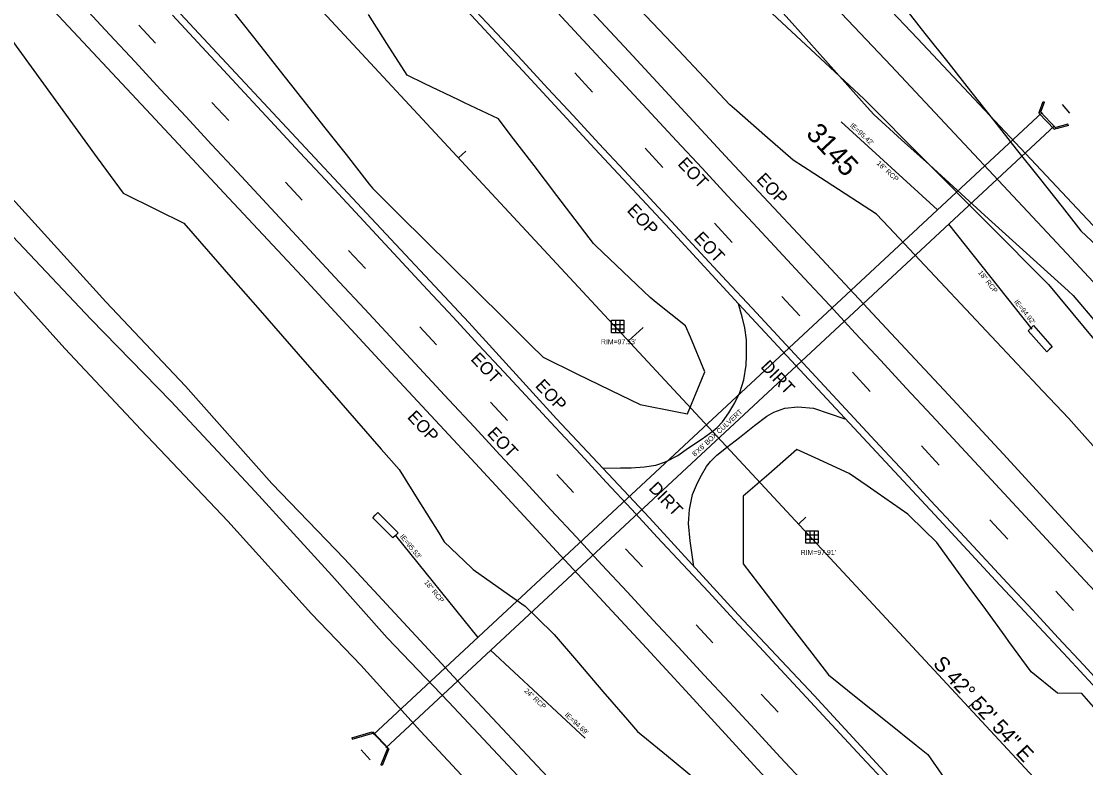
# Model space of a CAD drawing. Extents: x 2132221 to 2141942, y 535736 to 547298.
# Drawn here: x 2133821.8 to 2134247.7, y 545074.9 to 545373.6 of the extents above; entities that cross this region are included whole.
import ezdxf

# ---------------------------------------------------------------- set-up
doc = ezdxf.new("R2010")
doc.units = 0
for name, color, linetype in [('RD_EX_Conc', 7, 'Continuous'), ('RD_EX_DR_Inlet', 7, 'Continuous'), ('RD_EX_DR_Inlet_txCode', 7, 'Continuous'), ('RD_EX_DR_Pipe', 7, 'Continuous'), ('RD_EX_DR_Pipe_txCode', 7, 'Continuous'), ('RD_EX_Driveway', 7, 'Continuous'), ('RD_EX_Driveway_txCode', 7, 'Continuous'), ('RD_EX_Fence_Other', 7, 'Continuous'), ('RD_EX_Misc', 7, 'Continuous'), ('RD_EX_Misc_txCode', 7, 'Continuous'), ('RD_EX_Road', 7, 'Continuous'), ('RD_EX_Road_txCode', 7, 'Continuous'), ('RD_EX_VEG', 7, 'Continuous'), ('RD_HC_Cl', 7, 'Continuous'), ('RD_HC_Data', 7, 'Continuous'), ('RD_HC_Data_Tic', 7, 'Continuous'), ('RD_HC_TX_Sta50', 7, 'Continuous')]:
    doc.layers.add(name, color=color, linetype=linetype)

msp = doc.modelspace()

# ---------------------------------------------------------------- linework, layer by layer
at = {"layer": 'RD_EX_Conc'}
for p, q in [((2134229.21, 545337.52), (2134230.67, 545341.45)), ((2134229.72, 545337.32), (2134231.18, 545341.26)), ((2134230.67, 545341.45), (2134231.18, 545341.26)), ((2133962.73, 545088.16), (2134230.18, 545337.01)), ((2134235.17, 545331.67), (2133967.62, 545082.93)), ((2134240.57, 545332.37), (2134235.67, 545331.03)), ((2134240.71, 545331.84), (2134235.81, 545330.5)), ((2134240.71, 545331.84), (2134240.57, 545332.37)), ((2133954.08, 545086.88), (2133962.23, 545089.24)), ((2133954.23, 545086.35), (2133962.39, 545088.71)), ((2133954.08, 545086.88), (2133954.23, 545086.35)), ((2133961.41, 545078.04), (2133957.75, 545082.04)), ((2133968.29, 545082.66), (2133965.66, 545076.03)), ((2133968.8, 545082.46), (2133966.17, 545075.83)), ((2133966.17, 545075.83), (2133965.66, 545076.03))]:
    msp.add_line(p, q, dxfattribs=at)
for points in [[(2134238.24, 545340.33), (2134241.18, 545336.74)], [(2134228.93, 545336.81), (2134229.47, 545337.42), (2134235.74, 545330.77), (2134235.21, 545330.23), (2134228.93, 545336.81)], [(2133968.54, 545082.56), (2133968.67, 545082.64), (2133962.54, 545089.2), (2133962.31, 545088.97), (2133968.54, 545082.56)]]:
    msp.add_lwpolyline(points, dxfattribs=at)
for points in [[(2134229.47, 545337.42), (2134235.74, 545330.77), (2134235.21, 545330.23), (2134228.93, 545336.81)], [(2134225.72, 545250.79), (2134226.81, 545251.79), (2134234.26, 545243.35), (2134233.18, 545242.35), (2134232.09, 545241.34), (2134224.64, 545249.78)], [(2133963.43, 545175.93), (2133964.48, 545176.97), (2133972.54, 545168.94), (2133971.5, 545167.89), (2133970.45, 545166.84), (2133962.38, 545174.88)]]:
    msp.add_lwpolyline(points, close=True, dxfattribs=at)
at = {"layer": 'RD_EX_DR_Inlet'}
for p, q in [((2134057.89, 545252.22), (2134062.89, 545252.22)), ((2134057.89, 545250.52), (2134062.89, 545250.52)), ((2134059.59, 545253.92), (2134059.59, 545248.92)), ((2134061.29, 545253.92), (2134061.29, 545248.92)), ((2134137.35, 545169.75), (2134137.35, 545164.75)), ((2134139.05, 545169.75), (2134139.05, 545164.75)), ((2134135.65, 545168.05), (2134140.65, 545168.05)), ((2134135.65, 545166.35), (2134140.65, 545166.35))]:
    msp.add_line(p, q, dxfattribs=at)
for points in [[(2134057.89, 545248.92), (2134057.89, 545253.92), (2134062.89, 545253.92), (2134062.89, 545248.92)], [(2134135.65, 545164.75), (2134135.65, 545169.75), (2134140.65, 545169.75), (2134140.65, 545164.75)]]:
    msp.add_lwpolyline(points, close=True, dxfattribs=at)
at = {"layer": 'RD_EX_DR_Pipe'}
for p, q in [((2134149.84, 545333.3), (2134188.39, 545298.14)), ((2134226.23, 545250.38), (2134192.91, 545292.38)), ((2133971.5, 545167.89), (2134004.47, 545127)), ((2134047.38, 545086.75), (2134009.57, 545121.93))]:
    msp.add_line(p, q, dxfattribs=at)
at = {"layer": 'RD_EX_Driveway'}
for points in [[(2134252.52, 545289.81), (2134180.39, 545366.64), (2134141.52, 545407.56), (2134103.54, 545450.8), (2134069.2, 545488.95), (2134023.85, 545536.28), (2133975.89, 545584.88), (2133929.43, 545631.37), (2133893.87, 545668.68), (2133844.26, 545721.73)], [(2134241.96, 545278.69), (2134169.77, 545355.78), (2134130.12, 545397.74), (2134085.7, 545445.28), (2134056.68, 545476.11), (2134013.72, 545521.44), (2133961.17, 545576.08), (2133924.59, 545615.53), (2133877.56, 545662.77), (2133833.82, 545708.71)], [(2133992.81, 545101.1), (2133968.12, 545126.89), (2133946, 545151.85), (2133915.32, 545185.39), (2133881.63, 545221.64), (2133849.64, 545254.43), (2133811.67, 545294.56), (2133780.25, 545329.56), (2133743.31, 545369.99), (2133694.69, 545421.05), (2133664.12, 545451.9)], [(2133981.47, 545089.6), (2133957.61, 545115.9), (2133937.89, 545136.55), (2133904.48, 545173.58), (2133869.77, 545210.05), (2133839.22, 545242.69), (2133801.36, 545284.61), (2133768.47, 545319.09), (2133732.32, 545359.4), (2133685.59, 545407.5), (2133652.47, 545442.33)], [(2134241.96, 545278.69), (2134276.07, 545241.84), (2134315.56, 545199.68), (2134353.56, 545158.51), (2134388.25, 545120.93), (2134422.98, 545083.19), (2134468.82, 545031.28)], [(2134054.52, 545194.71), (2134061.52, 545194.84), (2134065.81, 545194.93), (2134071.1, 545195.26), (2134075.61, 545196.03), (2134079.57, 545197.27), (2134084.49, 545199.89), (2134088.79, 545202.86), (2134094.17, 545206.53), (2134098.55, 545209.67), (2134100.27, 545211.1), (2134102.34, 545213.34), (2134104.82, 545216.9), (2134107.31, 545220.95), (2134109.22, 545225.01), (2134110.87, 545230.15), (2134111.82, 545236.03), (2134111.92, 545239.61), (2134111.94, 545246.17), (2134111.26, 545250.89), (2134110.27, 545255.28), (2134108.77, 545260.48)], [(2134090.86, 545155.49), (2134089.35, 545165.69), (2134088.8, 545172.66), (2134089.16, 545178.27), (2134090.35, 545184.19), (2134092.31, 545188.95), (2134093.94, 545192.01), (2134095.96, 545195.41), (2134097.59, 545197.47), (2134100.04, 545199.92), (2134103.93, 545203.08), (2134109.08, 545206.99), (2134115.13, 545211.86), (2134120.06, 545215.61), (2134122.94, 545217.15), (2134127.28, 545218.74), (2134132.48, 545219.37), (2134138.8, 545218.75), (2134151.28, 545214.51)], [(2133992.81, 545101.1), (2134024.36, 545067.59), (2134061.07, 545028.58), (2134098.77, 544986.52), (2134133.65, 544948.04), (2134166.71, 544913.46), (2134200.45, 544876.55), (2134237.91, 544837.02), (2134276.39, 544798.36), (2134315.1, 544757.91)], [(2133981.47, 545089.6), (2134012.5, 545056.29), (2134050.04, 545017.85), (2134087.87, 544976.27), (2134121.46, 544938.14), (2134154.26, 544902.08), (2134188.02, 544864.67), (2134224.9, 544826.45), (2134264.07, 544785.3), (2134301.83, 544745.63)]]:
    msp.add_lwpolyline(points, dxfattribs=at)
at = {"layer": 'RD_EX_Fence_Other'}
for points in [[(2134232.79, 545268.23), (2134158.84, 545342.49), (2134110.58, 545387.56), (2134068.39, 545431.3), (2134038.23, 545463.1), (2133999.86, 545502.28), (2133957, 545549.83), (2133906.57, 545604.08), (2133862.39, 545650.12), (2133810.22, 545704)], [(2133998.17, 545107.74), (2133951.14, 545158.44), (2133922.05, 545188.64), (2133887.55, 545227.64), (2133855.58, 545261.33), (2133819.46, 545301.21), (2133783.02, 545339.22), (2133749.54, 545375.89), (2133704.68, 545424.62), (2133672.87, 545459.11)], [(2134232.79, 545268.23), (2134266.56, 545227.52), (2134303.59, 545184.98), (2134338.16, 545146.23), (2134376.14, 545104.48), (2134407.07, 545070.38), (2134454.9, 545017.5)], [(2133998.17, 545107.74), (2134030.37, 545073.39), (2134067.49, 545033.89), (2134105.79, 544994.57), (2134141.84, 544955.1), (2134173.48, 544921.02), (2134209.48, 544884.62), (2134243.74, 544846.43), (2134282.46, 544803.86), (2134313.44, 544774.34)]]:
    msp.add_lwpolyline(points, dxfattribs=at)
at = {"layer": 'RD_EX_Misc'}
for p, q in [((2133868.78, 545372.02), (2133875.49, 545364.77)), ((2134043.2, 545352.92), (2134050.3, 545345.24)), ((2133898.06, 545341.11), (2133904.77, 545333.86)), ((2134071.36, 545322.76), (2134078.46, 545315.08)), ((2133927.46, 545309.24), (2133934.16, 545301.99)), ((2134099.14, 545292.79), (2134106.24, 545285.11)), ((2133952.75, 545281.88), (2133959.46, 545274.63)), ((2134126.14, 545263.44), (2134133.24, 545255.76)), ((2133981.21, 545251.38), (2133987.91, 545244.13)), ((2134154.34, 545233.13), (2134161.44, 545225.45)), ((2134009.58, 545221.12), (2134016.28, 545213.87)), ((2134181.94, 545203.66), (2134189.04, 545195.98)), ((2134036.04, 545192.25), (2134042.74, 545185)), ((2134209.36, 545174.07), (2134216.46, 545166.39)), ((2134063.59, 545162.49), (2134070.3, 545155.24)), ((2134235.7, 545145.5), (2134242.8, 545137.82)), ((2134091.76, 545132.09), (2134098.46, 545124.84)), ((2134117.84, 545104.39), (2134124.55, 545097.14))]:
    msp.add_line(p, q, dxfattribs=at)
for points in [[(2133846.89, 545379.26), (2133857.1, 545368.27), (2133867.31, 545357.29), (2133877.52, 545346.3), (2133887.73, 545335.31), (2133897.94, 545324.32), (2133908.15, 545313.33), (2133918.35, 545302.34), (2133928.56, 545291.35), (2133938.77, 545280.36), (2133948.98, 545269.37), (2133959.19, 545258.38), (2133969.4, 545247.39), (2133972.46, 545244.1), (2133982.66, 545233.1), (2133992.86, 545222.1), (2134003.06, 545211.11), (2134013.26, 545200.11), (2134023.46, 545189.12), (2134033.67, 545178.12), (2134043.87, 545167.12), (2134054.07, 545156.13), (2134064.27, 545145.13), (2134074.47, 545134.13), (2134084.68, 545123.14), (2134094.88, 545112.14), (2134105.08, 545101.14), (2134115.28, 545090.15), (2134125.48, 545079.15), (2134135.69, 545068.15)], [(2134001.85, 545379.67), (2134012.06, 545368.68), (2134022.27, 545357.69), (2134032.48, 545346.71), (2134042.69, 545335.72), (2134052.9, 545324.73), (2134063.11, 545313.74), (2134073.32, 545302.75), (2134083.53, 545291.76), (2134093.74, 545280.77), (2134103.95, 545269.78), (2134114.16, 545258.79), (2134124.37, 545247.8), (2134134.58, 545236.82), (2134144.79, 545225.83), (2134155, 545214.84), (2134165.21, 545203.85), (2134175.42, 545192.86), (2134185.63, 545181.87), (2134195.84, 545170.88), (2134206.05, 545159.89), (2134216.26, 545148.9), (2134226.47, 545137.92), (2134236.68, 545126.93), (2134246.89, 545115.94), (2134257.1, 545104.95)], [(2134032.95, 545380.7), (2134043.16, 545369.71), (2134053.37, 545358.72), (2134063.57, 545347.72), (2134073.78, 545336.73), (2134083.99, 545325.74), (2134094.2, 545314.75), (2134104.41, 545303.76), (2134114.61, 545292.77), (2134124.82, 545281.78), (2134135.03, 545270.79), (2134145.24, 545259.8), (2134155.44, 545248.8), (2134165.65, 545237.81), (2134175.86, 545226.82), (2134186.07, 545215.83), (2134196.27, 545204.84), (2134206.48, 545193.85), (2134216.69, 545182.86), (2134226.9, 545171.87), (2134237.1, 545160.87), (2134247.31, 545149.88), (2134257.52, 545138.89)], [(2133882.24, 545376), (2133892.45, 545365.01), (2133902.66, 545354.02), (2133912.87, 545343.03), (2133923.09, 545332.04), (2133933.3, 545321.06), (2133943.51, 545310.07), (2133953.72, 545299.08), (2133963.93, 545288.09), (2133974.14, 545277.11), (2133984.35, 545266.12), (2133994.57, 545255.13), (2134004.78, 545244.14), (2134014.99, 545233.16), (2134025.2, 545222.17), (2134035.41, 545211.18), (2134045.62, 545200.19), (2134055.83, 545189.2), (2134066.04, 545178.22), (2134076.26, 545167.23), (2134086.47, 545156.24), (2134096.68, 545145.25), (2134106.89, 545134.27), (2134117.1, 545123.28), (2134127.31, 545112.29), (2134137.52, 545101.3), (2134147.73, 545090.32), (2134157.95, 545079.33), (2134168.16, 545068.34)]]:
    msp.add_lwpolyline(points, dxfattribs=at)
at = {"layer": 'RD_EX_Road'}
for points in [[(2133691.68, 545763.11), (2133717.33, 545735.62), (2133748.49, 545702.09), (2133785.42, 545662.09), (2133817.44, 545627.86), (2133851.17, 545591.05), (2133884.94, 545554.76), (2133919.12, 545518.13), (2133955.61, 545478.85), (2133994.21, 545437.69), (2134029.55, 545399.48), (2134064.82, 545361.49), (2134105.09, 545317.91), (2134136.49, 545284.37), (2134167.99, 545250.68), (2134192.77, 545224.07)], [(2133653.72, 545750.71), (2133682.32, 545720.2), (2133715.52, 545684.3), (2133756.88, 545640.06), (2133790.2, 545604.14), (2133821.32, 545570.71), (2133854.04, 545535.77), (2133884.99, 545502.12), (2133921.31, 545462.87), (2133951.91, 545429.84), (2133991.6, 545387.12), (2134024.07, 545352), (2134051.28, 545322.51), (2134081.25, 545290.34), (2134108.77, 545260.48), (2134136.92, 545230.18), (2134167.58, 545197.34)], [(2133589.18, 545696), (2133624.55, 545657.74), (2133668.2, 545610.62), (2133708.67, 545567.23), (2133738.97, 545534.16), (2133768.47, 545502.3), (2133798.89, 545469.2), (2133832.55, 545433.22), (2133868.94, 545394.4), (2133900.1, 545360.82), (2133928.03, 545330.96), (2133959.9, 545296.83), (2134000.82, 545253.01), (2134035.93, 545214.54), (2134073.12, 545174.88), (2134108.61, 545136.11)], [(2133562.66, 545671.2), (2133592.06, 545639.29), (2133622.5, 545606.63), (2133663.2, 545562.69), (2133692.78, 545530.78), (2133730.64, 545490), (2133770.54, 545447.06), (2133807.6, 545407.13), (2133834.86, 545377.78), (2133871.74, 545338.3), (2133904.78, 545302.82), (2133936.07, 545269.4), (2133971.38, 545231.17), (2134003.56, 545196.62), (2134037.56, 545159.78), (2134071.91, 545122.77)], [(2134192.77, 545224.07), (2134214.63, 545200.46), (2134244.08, 545168.34), (2134273.59, 545136.51), (2134302.76, 545104.93), (2134335.77, 545069.41), (2134362.93, 545040.28), (2134397.18, 545003.45), (2134427.5, 544970.74), (2134456.57, 544939.72), (2134480.01, 544914.6), (2134505.45, 544886.95), (2134529.47, 544860.96), (2134561.9, 544826.17), (2134587.65, 544798.48), (2134612.74, 544771.4), (2134641.95, 544740.04), (2134666.9, 544713.15), (2134688.5, 544690.09), (2134716.61, 544659.7), (2134741.84, 544632.37)], [(2134167.58, 545197.34), (2134189.04, 545174.23), (2134211.63, 545149.81), (2134240.49, 545118.87), (2134270.16, 545086.82), (2134301.4, 545053.33), (2134326.82, 545025.95), (2134358.25, 544992.51), (2134386.97, 544961.62), (2134419.39, 544926.58), (2134442.15, 544902.13), (2134468.06, 544874.13), (2134497.29, 544842.5), (2134521.98, 544815.89), (2134543.4, 544792.52), (2134571.99, 544762.02), (2134596.39, 544735.97), (2134618.07, 544712.52), (2134641.81, 544686.84), (2134661.68, 544665.37), (2134670.3, 544656.12)], [(2134108.61, 545136.11), (2134139.01, 545103.83), (2134179.48, 545059.97), (2134216.52, 545020.61), (2134256.36, 544977.32), (2134292.43, 544938.54), (2134326.67, 544901.47), (2134363.49, 544862.04), (2134398.26, 544824.9), (2134428.24, 544792.71), (2134465.89, 544752.1), (2134496.9, 544718.87), (2134537.87, 544674.68), (2134571.93, 544638.23), (2134598.82, 544609.23), (2134633.7, 544571.49)], [(2134071.91, 545122.77), (2134087.61, 545105.75), (2134116.4, 545074.37), (2134142.99, 545045.75), (2134173.08, 545013.34), (2134206.86, 544976.86), (2134235.06, 544946.61), (2134275.12, 544903.34), (2134296.78, 544879.87), (2134327.94, 544846.36), (2134354.45, 544818.03), (2134381.58, 544788.93), (2134416.5, 544751.27), (2134449.37, 544715.91), (2134487.27, 544674.88), (2134518.1, 544641.99), (2134550.29, 544607.39), (2134565.77, 544590.65), (2134592.12, 544562.78), (2134610.86, 544542.42)]]:
    msp.add_lwpolyline(points, dxfattribs=at)
at = {"layer": 'RD_EX_VEG'}
for points in [[(2134253.92, 545200.03), (2134243.93, 545211.22), (2134240.85, 545214.68), (2134230.57, 545225.6), (2134220.29, 545236.53), (2134210.01, 545247.45), (2134199.73, 545258.37), (2134189.45, 545269.3), (2134179.17, 545280.22), (2134168.89, 545291.14), (2134164.01, 545296.33), (2134151.42, 545304.49), (2134138.84, 545312.65), (2134130.62, 545317.98), (2134119.33, 545327.85), (2134108.04, 545337.72), (2134105.25, 545340.15), (2134094.96, 545351.07), (2134084.68, 545361.99), (2134074.39, 545372.91), (2134064.1, 545383.82)], [(2134120.23, 545384.01), (2134130.22, 545372.82), (2134140.21, 545361.63), (2134150.2, 545350.44), (2134160.19, 545339.25), (2134162.88, 545336.24), (2134173.99, 545326.16), (2134185.1, 545316.08), (2134196.21, 545306), (2134207.31, 545295.92), (2134218.42, 545285.84), (2134229.53, 545275.76), (2134240.64, 545265.68), (2134242.68, 545263.82), (2134252.33, 545252.34)], [(2133905.37, 545378.96), (2133914.66, 545367.18), (2133916.11, 545365.35), (2133925.4, 545353.57), (2133933.92, 545342.78), (2133943.21, 545331), (2133951.73, 545320.21), (2133961.02, 545308.43), (2133962.37, 545306.73), (2133973.03, 545296.17), (2133983.68, 545285.62), (2133993.57, 545275.83), (2134004.23, 545265.28), (2134014.88, 545254.72), (2134025.54, 545244.17), (2134030.62, 545239.14), (2134044.11, 545232.57), (2134057.59, 545226.01), (2134069.42, 545220.25), (2134084.14, 545217.35), (2134088.39, 545216.51), (2134094.11, 545230.37), (2134095.33, 545233.34), (2134089.52, 545247.17), (2134087.58, 545251.78), (2134075.83, 545261.1), (2134073.43, 545263), (2134062.57, 545273.35), (2134051.72, 545283.7), (2134050.73, 545284.65), (2134041.62, 545296.57), (2134036.04, 545303.89), (2134026.93, 545315.81), (2134017.83, 545327.73), (2134012.69, 545334.47), (2133999.16, 545340.96), (2133996.77, 545342.1), (2133983.25, 545348.59), (2133976.12, 545352.01), (2133968.09, 545364.67), (2133960.72, 545376.3)], [(2134174.21, 545380.29), (2134183.35, 545368.72), (2134192.49, 545357.15), (2134201.62, 545345.58), (2134210.76, 545334.01), (2134219.9, 545322.44), (2134229.04, 545310.87), (2134238.18, 545299.3), (2134245.7, 545289.78), (2134256.44, 545279.67)], [(2133816.89, 545367.51), (2133825.72, 545355.38), (2133834.54, 545343.25), (2133843.37, 545331.12), (2133852.19, 545318.99), (2133861.02, 545306.86), (2133862.54, 545304.76), (2133875.98, 545298.1), (2133886.81, 545292.74), (2133896.69, 545281.45), (2133906.56, 545270.15), (2133916.44, 545258.86), (2133926.31, 545247.57), (2133936.19, 545236.28), (2133946.06, 545224.99), (2133955.94, 545213.7), (2133965.81, 545202.41), (2133972.92, 545194.28), (2133980.89, 545181.57), (2133988.85, 545168.86), (2133991.05, 545165.34), (2134001.87, 545154.95), (2134002.65, 545154.19), (2134014.91, 545145.54), (2134023.41, 545139.53), (2134034.16, 545129.07), (2134035.01, 545128.23), (2134044.77, 545116.84), (2134054.53, 545105.45), (2134064.29, 545094.07), (2134068.28, 545089.41), (2134079.88, 545079.9), (2134091.48, 545070.39)], [(2134255.41, 545093.95), (2134246.12, 545104.62), (2134236.35, 545104.77), (2134225.82, 545113.32), (2134216.97, 545125.43), (2134215.44, 545127.52), (2134206.59, 545139.63), (2134201.74, 545146.27), (2134192.89, 545158.38), (2134188.04, 545165.02), (2134177.36, 545175.55), (2134176.52, 545176.38), (2134164.19, 545184.92), (2134160.19, 545187.68), (2134153.07, 545192.61), (2134139.45, 545198.9), (2134132.14, 545202.27), (2134120.82, 545192.42), (2134110.64, 545183.56), (2134110.64, 545168.56), (2134110.64, 545156.44), (2134119.77, 545144.54), (2134128.91, 545132.65), (2134138.05, 545120.75), (2134144.76, 545112.02), (2134156.47, 545102.64), (2134168.18, 545093.27), (2134179.89, 545083.9), (2134184.49, 545080.22), (2134193.02, 545067.88)]]:
    msp.add_lwpolyline(points, dxfattribs=at)
at = {"layer": 'RD_HC_Cl'}
msp.add_line((2132442.23, 546992.78), (2135969.5, 543194.56), dxfattribs=at)
at = {"layer": 'RD_HC_Data_Tic'}
for p, q in [((2133996.67, 545318.92), (2133999.61, 545321.65)), ((2134064.72, 545245.65), (2134070.59, 545251.09)), ((2134132.77, 545172.37), (2134135.7, 545175.1)), ((2134200.82, 545099.1), (2134203.75, 545101.82))]:
    msp.add_line(p, q, dxfattribs=at)

# ---------------------------------------------------------------- texts
at = {"layer": 'RD_EX_DR_Inlet_txCode'}
for s, rotation, p in [("IE=95.42'", 317.6295, (2134153.16, 545331.63)), ("IE=94.92'", 308.4321, (2134218.88, 545261.26)), ("IE=95.53'", 308.8802, (2133973.18, 545167.39)), ("IE=94.69'", 317.0562, (2134039.07, 545095.84))]:
    msp.add_text(s, height=2, rotation=rotation, dxfattribs=at).set_placement(p)
for s, p in [("RIM=97.53'", (2134053.71, 545244.36)), ("RIM=97.91'", (2134133.62, 545160.06))]:
    msp.add_text(s, height=2, dxfattribs=at).set_placement(p)
at = {"layer": 'RD_EX_DR_Pipe_txCode'}
for s, rotation, p in [('18" RCP', 317.6295, (2134163.86, 545316.46)), ('18" RCP', 308.4321, (2134204.48, 545272.96)), ("8'X6' BOX CULVERT", 42.9136, (2134091.29, 545199.27)), ('18" RCP', 308.8802, (2133982.86, 545149.01)), ('24" RCP', 317.0562, (2134022.85, 545105.47))]:
    msp.add_text(s, height=2, rotation=rotation, dxfattribs=at).set_placement(p)
at = {"layer": 'RD_EX_Driveway_txCode'}
for p in [(2134117.36, 545235.14), (2134072.54, 545186.46)]:
    msp.add_text('DIRT', height=5, rotation=313.2548, dxfattribs=at).set_placement(p)
at = {"layer": 'RD_EX_Misc_txCode'}
for p in [(2134084.12, 545316.28), (2134090.61, 545286.54), (2134001.33, 545238.18), (2134007.88, 545208.4)]:
    msp.add_text('EOT', height=5, rotation=313.2548, dxfattribs=at).set_placement(p)
at = {"layer": 'RD_EX_Road_txCode'}
for p in [(2134115.61, 545310.03), (2134063.81, 545297.69), (2134027.13, 545227.5), (2133975.95, 545214.99)]:
    msp.add_text('EOP', height=5, rotation=313.2548, dxfattribs=at).set_placement(p)
at = {"layer": 'RD_HC_Data'}
msp.add_text('S 42%%d 52\' 54" E', height=6, rotation=312.8818, dxfattribs=at).set_placement((2134186.26, 545116.24))
at = {"layer": 'RD_HC_TX_Sta50'}
msp.add_text('3145', height=8, rotation=312.8818, dxfattribs=at).set_placement((2134135.4, 545328.26))

doc.saveas('drawing.dxf')
